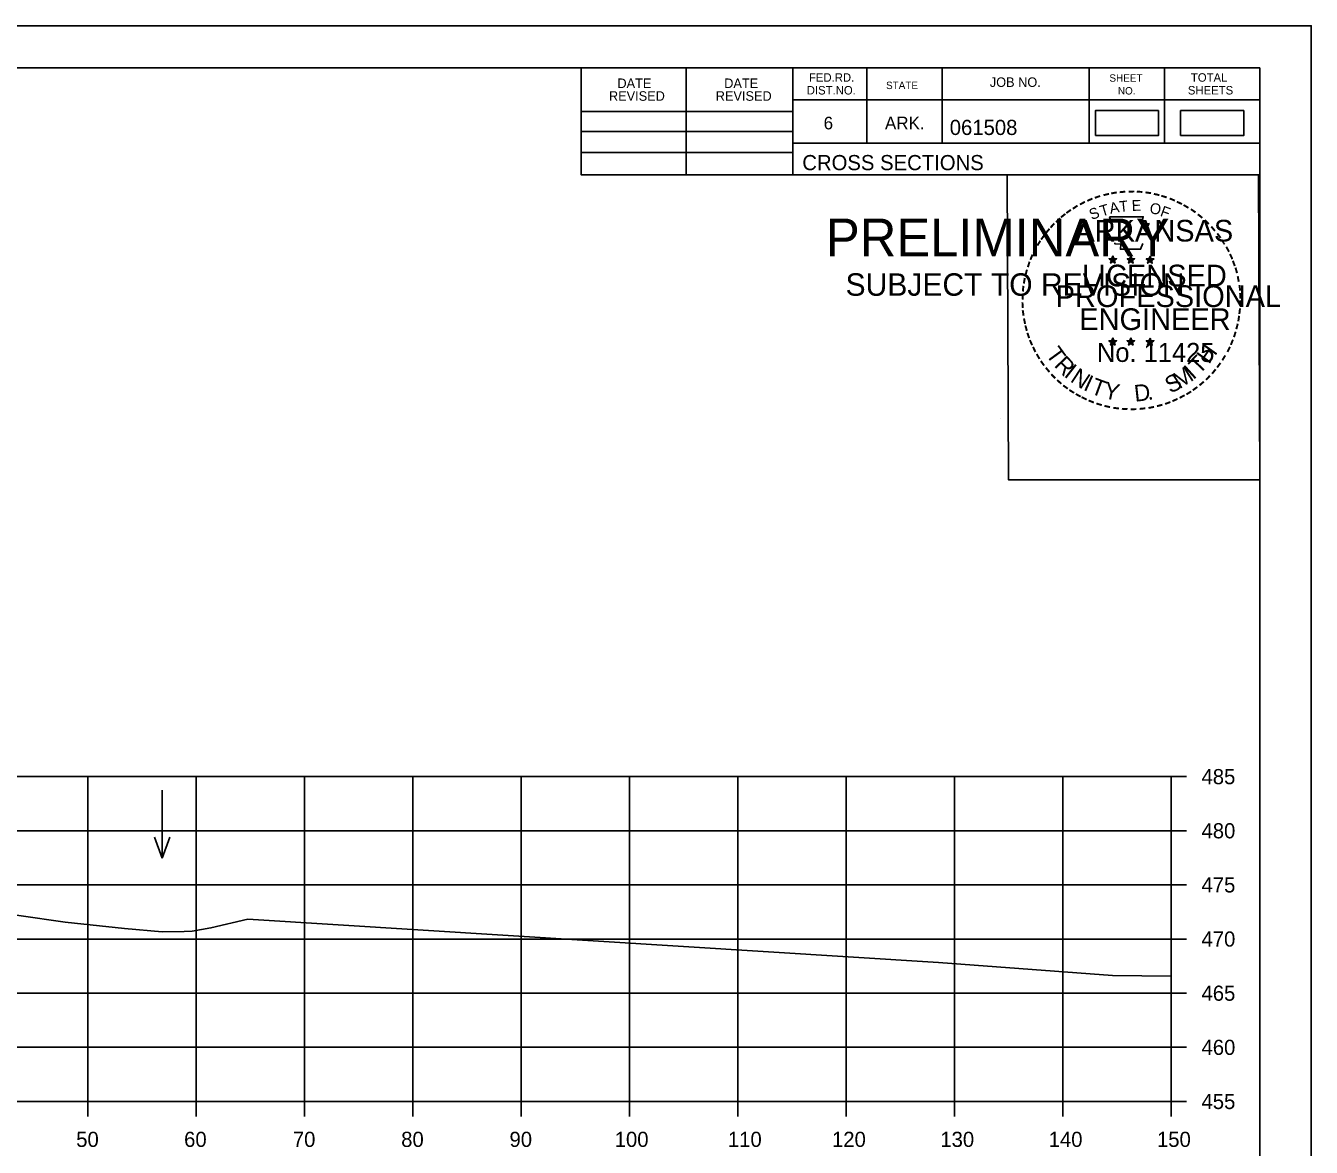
# Model space of a CAD drawing. Extents: x 1371057 to 1372761, y 380005 to 390517.
# Drawn here: x 1371605.1 to 1371723.8, y 380114.8 to 380218.4 of the extents above; entities that cross this region are included whole.
import ezdxf

# ---------------------------------------------------------------- set-up
doc = ezdxf.new("R2010")
doc.units = 0
for name, color, linetype in [('R_Axis', 7, 'Continuous'), ('R_Axis Annot', 7, 'Continuous'), ('R_Border', 7, 'Continuous'), ('R_Border PE', 7, 'Continuous'), ('R_Border Prem', 7, 'Continuous'), ('R_Dimension', 7, 'Continuous'), ('R_Exist Surface', 7, 'Continuous'), ('R_Grid', 7, 'Continuous'), ('R_No Plot', 7, 'Continuous'), ('R_Water Annot', 7, 'Continuous')]:
    doc.layers.add(name, color=color, linetype=linetype)

msp = doc.modelspace()

# ---------------------------------------------------------------- linework, layer by layer
at = {"layer": 'R_Axis'}
for p, q in [((1371710.87, 380119.06), (1371710.87, 380149.06)), ((1371712.27, 380149.06), (1371710.87, 380149.06)), ((1371712.27, 380144.06), (1371710.87, 380144.06)), ((1371712.27, 380139.06), (1371710.87, 380139.06)), ((1371712.27, 380134.06), (1371710.87, 380134.06)), ((1371712.27, 380129.06), (1371710.87, 380129.06)), ((1371712.27, 380124.06), (1371710.87, 380124.06)), ((1371410.87, 380119.06), (1371710.87, 380119.06)), ((1371610.87, 380117.66), (1371610.87, 380119.06)), ((1371620.87, 380117.66), (1371620.87, 380119.06)), ((1371630.87, 380117.66), (1371630.87, 380119.06)), ((1371640.87, 380117.66), (1371640.87, 380119.06)), ((1371650.87, 380117.66), (1371650.87, 380119.06)), ((1371660.87, 380117.66), (1371660.87, 380119.06)), ((1371670.87, 380117.66), (1371670.87, 380119.06)), ((1371680.87, 380117.66), (1371680.87, 380119.06)), ((1371690.87, 380117.66), (1371690.87, 380119.06)), ((1371700.87, 380117.66), (1371700.87, 380119.06)), ((1371710.87, 380117.66), (1371710.87, 380119.06)), ((1371712.27, 380119.06), (1371710.87, 380119.06))]:
    msp.add_line(p, q, dxfattribs=at)
at = {"layer": 'R_Border'}
for p, q in [((1371402.87, 380214.52), (1371719.05, 380214.52)), ((1371656.41, 380204.64), (1371656.41, 380214.52)), ((1371666.09, 380204.64), (1371666.09, 380214.52)), ((1371675.95, 380214.52), (1371675.95, 380204.64)), ((1371682.79, 380214.52), (1371682.79, 380207.58)), ((1371689.73, 380214.52), (1371689.73, 380207.58)), ((1371703.31, 380214.52), (1371703.31, 380207.58)), ((1371710.25, 380214.52), (1371710.25, 380207.58)), ((1371719.05, 380009.06), (1371719.05, 380214.52)), ((1371719.05, 380211.58), (1371675.95, 380211.58)), ((1371719.05, 380211.6), (1371719.05, 380211.6)), ((1371656.41, 380210.5), (1371675.95, 380210.5)), ((1371656.41, 380208.64), (1371675.95, 380208.64)), ((1371719.05, 380207.58), (1371675.95, 380207.58)), ((1371678.91, 380207.58), (1371719.05, 380207.58)), ((1371656.41, 380206.7), (1371675.95, 380206.7)), ((1371719.05, 380204.64), (1371656.41, 380204.64))]:
    msp.add_line(p, q, dxfattribs=at)
at = {"layer": 'R_Border PE'}
for p, q in [((1371705.14, 380196.89), (1371705.49, 380196.78)), ((1371705.14, 380196.89), (1371705.39, 380196.85)), ((1371705.14, 380196.89), (1371705.37, 380196.77)), ((1371705.27, 380196.49), (1371705.49, 380196.78)), ((1371705.27, 380196.49), (1371705.4, 380196.73)), ((1371705.27, 380196.49), (1371705.48, 380196.7)), ((1371705.49, 380197.15), (1371705.45, 380196.9)), ((1371705.7, 380196.49), (1371705.48, 380196.7)), ((1371705.49, 380196.78), (1371705.49, 380197.15)), ((1371705.49, 380197.15), (1371705.54, 380196.9)), ((1371705.83, 380196.89), (1371705.49, 380196.78)), ((1371705.7, 380196.49), (1371705.49, 380196.78)), ((1371705.83, 380196.89), (1371705.55, 380196.85)), ((1371705.7, 380196.49), (1371705.56, 380196.78)), ((1371705.83, 380196.89), (1371705.63, 380196.79)), ((1371706.81, 380196.89), (1371707.16, 380196.78)), ((1371706.81, 380196.89), (1371707.06, 380196.85)), ((1371706.81, 380196.89), (1371707.04, 380196.77)), ((1371706.94, 380196.49), (1371707.16, 380196.78)), ((1371706.94, 380196.49), (1371707.07, 380196.73)), ((1371706.94, 380196.49), (1371707.15, 380196.7)), ((1371707.16, 380197.15), (1371707.12, 380196.9)), ((1371707.37, 380196.49), (1371707.15, 380196.7)), ((1371707.16, 380196.78), (1371707.16, 380197.15)), ((1371707.16, 380197.15), (1371707.21, 380196.9)), ((1371707.5, 380196.89), (1371707.16, 380196.78)), ((1371707.37, 380196.49), (1371707.16, 380196.78)), ((1371707.5, 380196.89), (1371707.22, 380196.85)), ((1371707.37, 380196.49), (1371707.23, 380196.78)), ((1371707.5, 380196.89), (1371707.3, 380196.79)), ((1371708.57, 380196.88), (1371708.92, 380196.77)), ((1371708.57, 380196.88), (1371708.82, 380196.84)), ((1371708.57, 380196.88), (1371708.81, 380196.76)), ((1371708.7, 380196.47), (1371708.92, 380196.77)), ((1371708.7, 380196.47), (1371708.83, 380196.72)), ((1371708.7, 380196.47), (1371708.92, 380196.69)), ((1371708.92, 380197.14), (1371708.88, 380196.88)), ((1371708.92, 380196.77), (1371708.92, 380197.14)), ((1371708.92, 380197.14), (1371708.97, 380196.89)), ((1371709.27, 380196.88), (1371708.92, 380196.77)), ((1371709.13, 380196.47), (1371708.92, 380196.77)), ((1371709.13, 380196.47), (1371708.92, 380196.69)), ((1371709.27, 380196.88), (1371708.98, 380196.83)), ((1371709.13, 380196.47), (1371709, 380196.77)), ((1371709.27, 380196.88), (1371709.06, 380196.78)), ((1371705.48, 380189.58), (1371705.44, 380189.32)), ((1371705.48, 380189.21), (1371705.48, 380189.58)), ((1371705.48, 380189.58), (1371705.53, 380189.33)), ((1371707.15, 380189.58), (1371707.11, 380189.32)), ((1371707.15, 380189.21), (1371707.15, 380189.58)), ((1371707.15, 380189.58), (1371707.2, 380189.33)), ((1371708.92, 380189.57), (1371708.88, 380189.31)), ((1371708.92, 380189.2), (1371708.92, 380189.57)), ((1371708.92, 380189.57), (1371708.97, 380189.32)), ((1371705.13, 380189.32), (1371705.48, 380189.21)), ((1371705.13, 380189.32), (1371705.39, 380189.28)), ((1371705.13, 380189.32), (1371705.37, 380189.2)), ((1371705.27, 380188.91), (1371705.48, 380189.21)), ((1371705.27, 380188.91), (1371705.39, 380189.16)), ((1371705.27, 380188.91), (1371705.48, 380189.13)), ((1371705.83, 380189.32), (1371705.48, 380189.21)), ((1371705.7, 380188.91), (1371705.48, 380189.21)), ((1371705.7, 380188.91), (1371705.48, 380189.13)), ((1371705.83, 380189.32), (1371705.54, 380189.27)), ((1371705.7, 380188.91), (1371705.56, 380189.2)), ((1371705.83, 380189.32), (1371705.63, 380189.22)), ((1371706.8, 380189.32), (1371707.15, 380189.21)), ((1371706.8, 380189.32), (1371707.06, 380189.28)), ((1371706.8, 380189.32), (1371707.04, 380189.2)), ((1371706.94, 380188.91), (1371707.15, 380189.21)), ((1371706.94, 380188.91), (1371707.06, 380189.16)), ((1371706.94, 380188.91), (1371707.15, 380189.13)), ((1371707.5, 380189.32), (1371707.15, 380189.21)), ((1371707.36, 380188.91), (1371707.15, 380189.21)), ((1371707.36, 380188.91), (1371707.15, 380189.13)), ((1371707.5, 380189.32), (1371707.21, 380189.27)), ((1371707.36, 380188.91), (1371707.23, 380189.2)), ((1371707.5, 380189.32), (1371707.29, 380189.22)), ((1371708.57, 380189.31), (1371708.92, 380189.2)), ((1371708.57, 380189.31), (1371708.82, 380189.27)), ((1371708.57, 380189.31), (1371708.81, 380189.19)), ((1371708.7, 380188.9), (1371708.92, 380189.2)), ((1371708.7, 380188.9), (1371708.83, 380189.15)), ((1371708.7, 380188.9), (1371708.92, 380189.12)), ((1371709.27, 380189.31), (1371708.92, 380189.2)), ((1371709.13, 380188.9), (1371708.92, 380189.2)), ((1371709.13, 380188.9), (1371708.92, 380189.12)), ((1371709.27, 380189.31), (1371708.98, 380189.26)), ((1371709.13, 380188.9), (1371708.99, 380189.19)), ((1371709.27, 380189.31), (1371709.06, 380189.21))]:
    msp.add_line(p, q, dxfattribs=at)
for points in [[(1371705.18, 380200.77), (1371705.45, 380199.95)], [(1371708.69, 380199.85), (1371708.83, 380200.13), (1371708.15, 380200.11), (1371708.29, 380200.77), (1371705.18, 380200.77)], [(1371705.67, 380198.35), (1371705.67, 380198.26), (1371706.23, 380198.24), (1371706.18, 380197.77), (1371708.05, 380197.77), (1371708.25, 380198.31)], [(1371705.49, 380197.15), (1371705.7, 380196.49), (1371705.14, 380196.89), (1371705.83, 380196.89), (1371705.27, 380196.49), (1371705.49, 380197.15)], [(1371707.16, 380197.15), (1371707.37, 380196.49), (1371706.81, 380196.89), (1371707.5, 380196.89), (1371706.94, 380196.49), (1371707.16, 380197.15)], [(1371708.92, 380197.14), (1371709.13, 380196.47), (1371708.57, 380196.88), (1371709.27, 380196.88), (1371708.7, 380196.47), (1371708.92, 380197.14)], [(1371705.48, 380189.58), (1371705.7, 380188.91), (1371705.13, 380189.32), (1371705.83, 380189.32), (1371705.27, 380188.91), (1371705.48, 380189.58)], [(1371707.15, 380189.58), (1371707.36, 380188.91), (1371706.8, 380189.32), (1371707.5, 380189.32), (1371706.94, 380188.91), (1371707.15, 380189.58)], [(1371708.92, 380189.57), (1371709.13, 380188.9), (1371708.57, 380189.31), (1371709.27, 380189.31), (1371708.7, 380188.9), (1371708.92, 380189.57)]]:
    msp.add_lwpolyline(points, dxfattribs=at)
for centre, radius in [((1371705.49, 380196.78), 0.172), ((1371705.49, 380196.78), 0.145), ((1371705.49, 380196.78), 0.116), ((1371705.49, 380196.78), 0.0991), ((1371705.49, 380196.78), 0.0747), ((1371705.49, 380196.78), 0.0495), ((1371705.49, 380196.78), 0.0296), ((1371707.16, 380196.78), 0.172), ((1371707.16, 380196.78), 0.145), ((1371707.16, 380196.78), 0.116), ((1371707.16, 380196.78), 0.0991), ((1371707.16, 380196.78), 0.0747), ((1371707.16, 380196.78), 0.0495), ((1371707.16, 380196.78), 0.0296), ((1371708.92, 380196.77), 0.172), ((1371708.92, 380196.77), 0.145), ((1371708.92, 380196.77), 0.116), ((1371708.92, 380196.77), 0.0991), ((1371708.92, 380196.77), 0.0747), ((1371708.92, 380196.77), 0.0495), ((1371708.92, 380196.77), 0.0296), ((1371705.48, 380189.21), 0.172), ((1371705.48, 380189.21), 0.145), ((1371705.48, 380189.21), 0.116), ((1371705.48, 380189.21), 0.0991), ((1371705.48, 380189.21), 0.0747), ((1371705.48, 380189.21), 0.0495), ((1371705.48, 380189.21), 0.0296), ((1371707.15, 380189.21), 0.172), ((1371707.15, 380189.21), 0.145), ((1371707.15, 380189.21), 0.116), ((1371707.15, 380189.21), 0.0991), ((1371707.15, 380189.21), 0.0747), ((1371707.15, 380189.21), 0.0495), ((1371707.15, 380189.21), 0.0296), ((1371708.92, 380189.2), 0.172), ((1371708.92, 380189.2), 0.145), ((1371708.92, 380189.2), 0.116), ((1371708.92, 380189.2), 0.0991), ((1371708.92, 380189.2), 0.0747), ((1371708.92, 380189.2), 0.0495), ((1371708.92, 380189.2), 0.0296)]:
    msp.add_circle(centre, radius, dxfattribs=at)
at = {"layer": 'R_Dimension'}
for points in [[(1371703.87, 380208.27), (1371709.7, 380208.27), (1371709.7, 380210.58), (1371703.87, 380210.58)], [(1371711.74, 380208.27), (1371717.57, 380208.27), (1371717.57, 380210.58), (1371711.74, 380210.58)]]:
    msp.add_lwpolyline(points, close=True, dxfattribs=at)
at = {"layer": 'R_Exist Surface'}
msp.add_lwpolyline([(1371600.2, 380136.84), (1371608.78, 380135.63), (1371614.26, 380135.04), (1371617.72, 380134.73), (1371619.76, 380134.76), (1371620.48, 380134.78), (1371622.22, 380135.09), (1371625.64, 380135.89), (1371689.4, 380131.9), (1371705.44, 380130.7), (1371710.87, 380130.63)], dxfattribs=at)
at = {"layer": 'R_Grid'}
for p, q in [((1371410.87, 380149.06), (1371710.87, 380149.06)), ((1371610.87, 380119.06), (1371610.87, 380149.06)), ((1371620.87, 380119.06), (1371620.87, 380149.06)), ((1371630.87, 380119.06), (1371630.87, 380149.06)), ((1371640.87, 380119.06), (1371640.87, 380149.06)), ((1371650.87, 380119.06), (1371650.87, 380149.06)), ((1371660.87, 380119.06), (1371660.87, 380149.06)), ((1371670.87, 380119.06), (1371670.87, 380149.06)), ((1371680.87, 380119.06), (1371680.87, 380149.06)), ((1371690.87, 380119.06), (1371690.87, 380149.06)), ((1371700.87, 380119.06), (1371700.87, 380149.06)), ((1371710.87, 380119.06), (1371710.87, 380149.06)), ((1371410.87, 380144.06), (1371710.87, 380144.06)), ((1371410.87, 380139.06), (1371710.87, 380139.06)), ((1371410.87, 380134.06), (1371710.87, 380134.06)), ((1371410.87, 380129.06), (1371710.87, 380129.06)), ((1371410.87, 380124.06), (1371710.87, 380124.06)), ((1371410.87, 380119.06), (1371710.87, 380119.06))]:
    msp.add_line(p, q, dxfattribs=at)
at = {"layer": 'R_No Plot'}
for p, q in [((1371390.47, 380218.41), (1371723.8, 380218.41)), ((1371695.09, 380182.18), (1371695.09, 380182.18))]:
    msp.add_line(p, q, dxfattribs=at)
for points in [[(1371390.46, 380218.41), (1371723.8, 380218.41), (1371723.8, 380005.08), (1371390.46, 380005.08)], [(1371636.79, 380214.52), (1371656.41, 380214.52), (1371656.41, 380204.64), (1371672.52, 380204.64), (1371695.72, 380204.64), (1371695.84, 380176.48), (1371719.05, 380176.48), (1371719.05, 380009.06), (1371402.87, 380009.06), (1371402.87, 380214.52)], [(1371695.72, 380204.64), (1371718.93, 380204.64), (1371719.05, 380176.48), (1371695.84, 380176.48)]]:
    msp.add_lwpolyline(points, close=True, dxfattribs=at)
at = {"layer": 'R_Water Annot'}
for p, q in [((1371617.72, 380147.82), (1371617.72, 380141.53)), ((1371617.72, 380141.53), (1371617.02, 380143.46)), ((1371617.72, 380141.53), (1371618.42, 380143.46))]:
    msp.add_line(p, q, dxfattribs=at)

# ---------------------------------------------------------------- texts
at = {"layer": 'R_Axis Annot'}
for s, p in [('485', (1371713.67, 380148.36)), ('480', (1371713.67, 380143.36)), ('475', (1371713.67, 380138.36)), ('470', (1371713.67, 380133.36)), ('465', (1371713.67, 380128.36)), ('460', (1371713.67, 380123.36)), ('455', (1371713.67, 380118.36)), ('50', (1371609.79, 380114.86)), ('60', (1371619.75, 380114.86)), ('70', (1371629.79, 380114.86)), ('80', (1371639.79, 380114.86)), ('90', (1371649.79, 380114.86)), ('100', (1371659.5, 380114.86)), ('110', (1371669.95, 380114.86)), ('120', (1371679.56, 380114.86)), ('130', (1371689.56, 380114.86)), ('140', (1371699.56, 380114.86)), ('150', (1371709.56, 380114.86))]:
    msp.add_text(s, height=1.4, dxfattribs=at).set_placement(p)
at = {"layer": 'R_Border'}
for s, height, p in [('DATE', 0.879, (1371659.75, 380212.66)), ('DATE', 0.879, (1371669.61, 380212.66)), ('FED.RD.', 0.782, (1371677.43, 380213.24)), ('STATE', 0.684, (1371684.55, 380212.56)), ('JOB NO.', 0.879, (1371694.13, 380212.76)), ('SHEET', 0.684, (1371705.17, 380213.24)), ('TOTAL', 0.782, (1371712.69, 380213.24)), ('REVISED', 0.879, (1371658.97, 380211.48)), ('REVISED', 0.879, (1371668.83, 380211.48)), ('DIST.NO.', 0.782, (1371677.23, 380212.06)), ('NO.', 0.684, (1371705.95, 380212.06)), ('SHEETS', 0.782, (1371712.41, 380212.06)), ('6', 1.17, (1371678.79, 380208.84)), ('ARK.', 1.172, (1371684.45, 380208.84)), ('061508', 1.4, (1371690.43, 380208.32)), ('CROSS SECTIONS', 1.4, (1371676.82, 380205.07))]:
    msp.add_text(s, height=height, rotation=360, dxfattribs=at).set_placement(p)
at = {"layer": 'R_Border PE'}
for s, height, rotation, p in [('-', 1.6, 24.3072, (1371703.29, 380201.63)), ('-', 1.6, 19.1761, (1371703.93, 380201.9)), ('-', 1.6, 13.6301, (1371704.68, 380202.14)), ('-', 1.6, 10.2193, (1371705.35, 380202.3)), ('-', 1.6, 5.8968, (1371706.08, 380202.41)), ('-', 1.6, 0.1862, (1371706.86, 380202.48)), ('-', 1.6, 357.743, (1371707.58, 380202.47)), ('-', 1.6, 352.1617, (1371708.32, 380202.42)), ('-', 1.6, 347.2049, (1371709.04, 380202.3)), ('-', 1.6, 342.3362, (1371709.68, 380202.15)), ('-', 1.6, 337.8551, (1371710.41, 380201.92)), ('-', 1.6, 36.2317, (1371701.48, 380200.55)), ('-', 1.6, 34.0636, (1371702.06, 380200.94)), ('-', 1.6, 28.7918, (1371702.66, 380201.31)), ('S', 1, 21.594, (1371703.53, 380200.45)), ('T', 1, 16.4036, (1371704.45, 380200.78)), ('A', 1, 11.2132, (1371705.27, 380201.03)), ('T', 1, 6.0228, (1371706.12, 380201.2)), ('E', 1, 0.8323, (1371707.23, 380201.31)), ('O', 1, 350.4515, (1371708.83, 380201.1)), ('F', 1, 340.0707, (1371709.79, 380200.87)), ('-', 1.6, 334.1211, (1371711.04, 380201.65)), ('-', 1.6, 329.6409, (1371711.62, 380201.37)), ('-', 1.6, 325.8627, (1371712.26, 380201.01)), ('-', 1.6, 48.423, (1371700.13, 380199.28)), ('-', 1.6, 42.9622, (1371700.58, 380199.75)), ('-', 1.6, 38.9507, (1371701.01, 380200.17)), ('ARKANSAS', 2, 360, (1371702.03, 380198.48)), ('-', 1.6, 320.5297, (1371712.87, 380200.58)), ('-', 1.6, 315.5786, (1371713.47, 380200.09)), ('-', 1.6, 54.2325, (1371699.31, 380198.22)), ('-', 1.6, 50.6142, (1371699.72, 380198.79)), ('-', 1.6, 309.8797, (1371714.04, 380199.54)), ('-', 1.6, 306.6522, (1371714.57, 380198.94)), ('-', 1.6, 62.8713, (1371698.67, 380197.08)), ('-', 1.6, 58.0706, (1371698.99, 380197.7)), ('-', 1.4, 303.6753, (1371715.05, 380198.37)), ('-', 1.6, 299.6684, (1371715.37, 380197.77)), ('-', 1.6, 72.3945, (1371698.2, 380195.84)), ('-', 1.6, 67.7743, (1371698.41, 380196.47)), ('DWB', 0.01, 360, (1371705.47, 380196.78)), ('DWB', 0.01, 360, (1371707.14, 380196.78)), ('DWB', 0.01, 360, (1371708.91, 380196.77)), ('-', 1.6, 294.6628, (1371715.7, 380197.16)), ('-', 1.6, 290.5728, (1371715.95, 380196.58)), ('-', 1.6, 75.461, (1371698, 380195.13)), ('LICENSED', 2, 360, (1371702.63, 380194.34)), ('-', 1.6, 285.1233, (1371716.19, 380196)), ('-', 1.6, 85.1863, (1371697.79, 380193.72)), ('-', 1.6, 81.2013, (1371697.87, 380194.41)), ('PROFESSIONAL', 2, 360, (1371700.21, 380192.43)), ('-', 1.6, 280.5493, (1371716.39, 380195.26)), ('-', 1.6, 276.5962, (1371716.55, 380194.49)), ('-', 1.6, 89.0622, (1371697.77, 380193.02)), ('-', 1.6, 274.3301, (1371716.61, 380193.77)), ('-', 1.6, 269.9407, (1371716.64, 380193.13)), ('-', 1.6, 94.1959, (1371697.8, 380192.3)), ('-', 1.6, 98.9479, (1371697.87, 380191.63)), ('ENGINEER', 2, 360, (1371702.39, 380190.31)), ('-', 1.6, 263.5172, (1371716.62, 380192.47)), ('-', 1.6, 101.7149, (1371698.01, 380190.9)), ('-', 1.6, 105.4578, (1371698.17, 380190.3)), ('-', 1.6, 255.7626, (1371716.44, 380191.14)), ('-', 1.6, 260.9953, (1371716.55, 380191.81)), ('-', 1.6, 109.0874, (1371698.38, 380189.67)), ('-', 1.6, 252.8681, (1371716.26, 380190.42)), ('-', 1.6, 114.0643, (1371698.64, 380189.07)), ('-', 1.6, 115.7289, (1371698.94, 380188.46)), ('T', 1.54, 306.0406, (1371699.24, 380188.05)), ('No. 11425', 1.757, 360, (1371704.02, 380187.36)), ('DWB', 0.01, 360, (1371705.47, 380189.21)), ('DWB', 0.01, 360, (1371707.14, 380189.21)), ('DWB', 0.01, 360, (1371708.91, 380189.2)), ('H', 1.54, 54.6088, (1371714.36, 380187.08)), ('-', 1.6, 244.6197, (1371715.78, 380189.11)), ('-', 1.6, 247.8887, (1371716.04, 380189.74)), ('-', 1.6, 120.4471, (1371699.3, 380187.87)), ('-', 1.6, 125.8934, (1371699.7, 380187.31)), ('R', 1.54, 314.005, (1371700, 380187)), ('I', 1.54, 321.9694, (1371700.9, 380186.07)), ('T', 1.54, 46.6444, (1371713.47, 380186.14)), ('-', 1.6, 233.8452, (1371714.98, 380187.71)), ('-', 1.6, 239.0712, (1371715.38, 380188.36)), ('-', 1.6, 130.7181, (1371700.17, 380186.76)), ('-', 1.6, 134.2238, (1371700.68, 380186.21)), ('N', 1.54, 326.5002, (1371701.47, 380185.6)), ('I', 1.54, 335.3603, (1371702.68, 380184.81)), ('T', 1.54, 339.8912, (1371703.34, 380184.48)), ('S', 1.54, 26.9312, (1371710.79, 380184.41)), ('M', 1.54, 32.6563, (1371711.63, 380184.82)), ('I', 1.54, 42.1136, (1371712.91, 380185.66)), ('-', 1.6, 225.7653, (1371714.07, 380186.58)), ('-', 1.6, 231.2538, (1371714.55, 380187.14)), ('-', 1.6, 138.9338, (1371701.21, 380185.75)), ('-', 1.6, 144.6463, (1371701.76, 380185.34)), ('-', 1.6, 148.0898, (1371702.32, 380184.97)), ('Y', 1.54, 347.8556, (1371704.56, 380184.04)), ('D', 1.54, 6.3969, (1371707.54, 380183.68)), ('-', 1.6, 215.7363, (1371713, 380185.6)), ('-', 1.6, 221.0851, (1371713.55, 380186.07)), ('-', 1.6, 151.5704, (1371702.9, 380184.65)), ('-', 1.6, 154.6002, (1371703.43, 380184.4)), ('-', 1.6, 158.5612, (1371704.05, 380184.15)), ('-', 1.6, 162.7983, (1371704.74, 380183.93)), ('.', 1.54, 13.7642, (1371708.74, 380183.81)), ('-', 1.6, 200.7184, (1371710.67, 380184.27)), ('-', 1.6, 204.2516, (1371711.29, 380184.55)), ('-', 1.6, 207.3568, (1371711.91, 380184.87)), ('-', 1.6, 212.2491, (1371712.47, 380185.21)), ('-', 1.6, 167.5555, (1371705.45, 380183.77)), ('-', 1.6, 173.1155, (1371706.22, 380183.66)), ('-', 1.6, 176.5183, (1371706.97, 380183.61)), ('-', 1.6, 181.5918, (1371707.72, 380183.62)), ('-', 1.6, 185.8167, (1371708.52, 380183.7)), ('-', 1.6, 191.2858, (1371709.26, 380183.83)), ('-', 1.6, 195.4743, (1371709.99, 380184.03))]:
    msp.add_text(s, height=height, rotation=rotation, dxfattribs=at).set_placement(p)
at = {"layer": 'R_Border Prem'}
for s, height, p in [('PRELIMINARY', 3.5, (1371679, 380197.1)), ('DWB', 0.01, (1371679.75, 380198.95)), ('SUBJECT TO REVISION', 2.0751, (1371680.81, 380193.47))]:
    msp.add_text(s, height=height, rotation=360, dxfattribs=at).set_placement(p)

doc.saveas('drawing.dxf')
